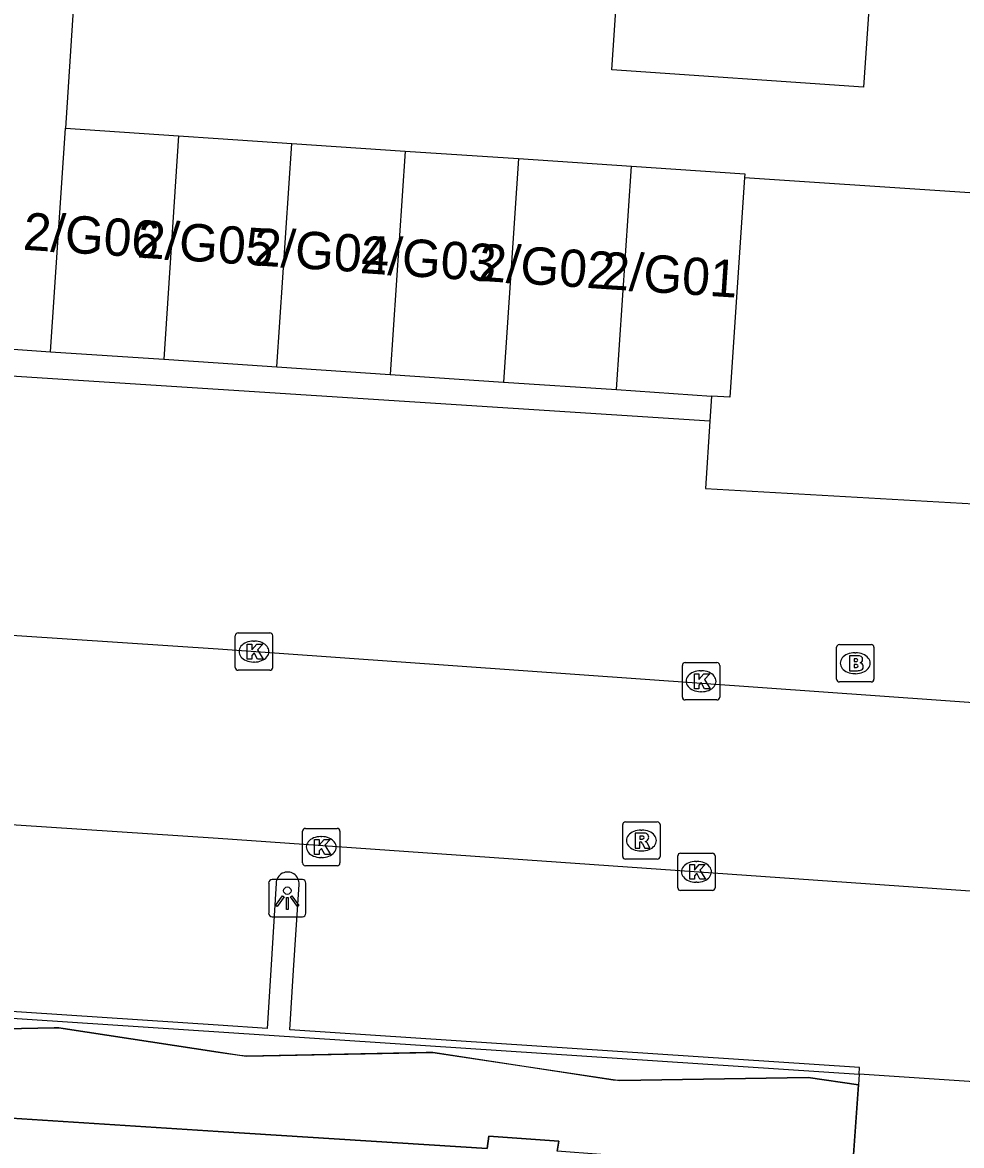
# Model space of a CAD drawing. Extents: x 161848 to 162726, y 385382 to 386521.
# Drawn here: x 161994.76 to 162019.91, y 385995.3 to 386025.38 of the extents above; entities that cross this region are included whole.
import ezdxf

# ---------------------------------------------------------------- set-up
doc = ezdxf.new("R2010")
doc.units = 0
for name, color, linetype in [('IMGEO_Brandkraan', 7, 'Continuous'), ('IMGEO_Groenvoorziening', 7, 'Continuous'), ('IMGEO_Kolk', 7, 'Continuous'), ('IMGEO_Lichtpunt', 7, 'Continuous'), ('IMGEO_Pand', 7, 'Continuous'), ('IMGEO_Pand_nummerreeks', 7, 'Continuous'), ('IMGEO_Pand_overbouw', 7, 'Continuous'), ('IMGEO_Parkeervlak_open', 7, 'Continuous'), ('IMGEO_Rijbaan_lokaal_open', 7, 'Continuous'), ('IMGEO_Rioolput', 7, 'Continuous'), ('IMGEO_Voetpad_open', 7, 'Continuous')]:
    doc.layers.add(name, color=color, linetype=linetype)

msp = doc.modelspace()

# ---------------------------------------------------------------- linework, layer by layer
at = {"layer": 'IMGEO_Brandkraan'}
for p, q in [((162016.64, 386008.718), (162017.492, 386008.718)), ((162016.565, 386007.792), (162016.565, 386008.644)), ((162017.053, 386008.498), (162017.078, 386008.498)), ((162017.566, 386008.644), (162017.566, 386007.792)), ((162017.076, 386007.938), (162017.051, 386007.938)), ((162017.492, 386007.718), (162016.64, 386007.718))]:
    msp.add_line(p, q, dxfattribs=at)
for points in [[(162016.64, 386008.718), (162017.492, 386008.718)], [(162016.565, 386007.792), (162016.565, 386008.644)], [(162016.913, 386008.418), (162016.913, 386008.018), (162017.126, 386008.018)], [(162017.144, 386008.418), (162016.913, 386008.418)], [(162017.566, 386008.644), (162017.566, 386007.792)], [(162017.092, 386008.337), (162017.038, 386008.337), (162017.038, 386008.261)], [(162017.038, 386008.261), (162017.091, 386008.261)], [(162017.1, 386008.185), (162017.038, 386008.185), (162017.038, 386008.104)], [(162017.038, 386008.104), (162017.1, 386008.104)], [(162017.492, 386007.718), (162016.64, 386007.718)]]:
    msp.add_lwpolyline(points, dxfattribs=at)
for centre, radius, start, end in [((162016.642, 386008.642), 0.0765, 91.552, 178.448), ((162016.642, 386008.642), 0.0765, 91.552, 178.448), ((162017.49, 386008.642), 0.0765, 1.552, 88.448), ((162017.49, 386008.642), 0.0765, 1.552, 88.448), ((162017.148, 386008.273), 0.145, 59.4692, 91.5367), ((162017.093, 386008.299), 0.0379, 267.8285, 90.9355), ((162017.101, 386008.144), 0.0404, 269.8759, 90.5077), ((162017.173, 386008.32), 0.0922, 285.5137, 58.1501), ((162017.178, 386008.128), 0.105, 301.3115, 78.989), ((162017.132, 386008.269), 0.251, 268.6676, 293.5347), ((162016.642, 386007.794), 0.0765, 181.552, 268.448), ((162016.642, 386007.794), 0.0765, 181.552, 268.448), ((162017.49, 386007.794), 0.0765, 271.552, 358.448), ((162017.49, 386007.794), 0.0765, 271.552, 358.448)]:
    msp.add_arc(centre, radius, start, end, dxfattribs=at)
for centre, major_axis, ratio, start_param, end_param in [((162017.052, 386008.218), (-0.387, 0.002), 0.722429, 4.712389, 7.853982), ((162017.077, 386008.218), (-0.39, 0.002), 0.717154, 1.570796, 4.712389)]:
    msp.add_ellipse(centre, major_axis=major_axis, ratio=ratio, start_param=start_param, end_param=end_param, dxfattribs=at)
at = {"layer": 'IMGEO_Groenvoorziening'}
msp.add_lwpolyline([(162014.103, 386021.229), (162025.095, 386020.494)], dxfattribs=at)
at = {"layer": 'IMGEO_Kolk'}
for p, q in [((162000.538, 386009.03), (162001.39, 386009.03)), ((162000.463, 386008.104), (162000.463, 386008.956)), ((162000.951, 386008.81), (162000.976, 386008.81)), ((162001.464, 386008.956), (162001.464, 386008.104)), ((162000.974, 386008.25), (162000.949, 386008.25)), ((162012.436, 386007.309), (162012.436, 386008.161)), ((162012.511, 386008.235), (162013.363, 386008.235)), ((162013.437, 386008.161), (162013.437, 386007.309)), ((162001.39, 386008.03), (162000.538, 386008.03)), ((162012.924, 386008.015), (162012.949, 386008.015)), ((162013.363, 386007.235), (162012.511, 386007.235)), ((162012.947, 386007.455), (162012.922, 386007.455)), ((162002.265, 386002.868), (162002.265, 386003.72)), ((162002.34, 386003.794), (162003.192, 386003.794)), ((162003.266, 386003.72), (162003.266, 386002.868)), ((162002.753, 386003.574), (162002.778, 386003.574)), ((162002.776, 386003.014), (162002.751, 386003.014)), ((162012.313, 386002.204), (162012.313, 386003.056)), ((162012.388, 386003.13), (162013.24, 386003.13)), ((162013.314, 386003.056), (162013.314, 386002.204)), ((162003.192, 386002.794), (162002.34, 386002.794)), ((162012.801, 386002.91), (162012.826, 386002.91)), ((162013.24, 386002.13), (162012.388, 386002.13)), ((162012.824, 386002.35), (162012.799, 386002.35))]:
    msp.add_line(p, q, dxfattribs=at)
for points in [[(162000.538, 386009.03), (162001.39, 386009.03)], [(162000.463, 386008.104), (162000.463, 386008.956)], [(162000.784, 386008.73), (162000.907, 386008.73), (162000.907, 386008.579), (162001.037, 386008.73), (162001.201, 386008.73), (162001.055, 386008.579), (162001.208, 386008.33), (162001.056, 386008.33), (162000.971, 386008.494), (162000.907, 386008.427), (162000.907, 386008.33), (162000.784, 386008.33), (162000.784, 386008.73)], [(162001.464, 386008.956), (162001.464, 386008.104)], [(162012.436, 386007.309), (162012.436, 386008.161)], [(162012.511, 386008.235), (162013.363, 386008.235)], [(162013.437, 386008.161), (162013.437, 386007.309)], [(162001.39, 386008.03), (162000.538, 386008.03)], [(162012.757, 386007.935), (162012.88, 386007.935), (162012.88, 386007.784), (162013.01, 386007.935), (162013.174, 386007.935), (162013.028, 386007.784), (162013.181, 386007.535), (162013.029, 386007.535), (162012.944, 386007.699), (162012.88, 386007.632), (162012.88, 386007.535), (162012.757, 386007.535), (162012.757, 386007.935)], [(162013.363, 386007.235), (162012.511, 386007.235)], [(162002.265, 386002.868), (162002.265, 386003.72)], [(162002.34, 386003.794), (162003.192, 386003.794)], [(162003.266, 386003.72), (162003.266, 386002.868)], [(162002.586, 386003.494), (162002.709, 386003.494), (162002.709, 386003.343), (162002.839, 386003.494), (162003.003, 386003.494), (162002.857, 386003.343), (162003.01, 386003.094), (162002.858, 386003.094), (162002.773, 386003.258), (162002.709, 386003.191), (162002.709, 386003.094), (162002.586, 386003.094), (162002.586, 386003.494)], [(162012.313, 386002.204), (162012.313, 386003.056)], [(162012.388, 386003.13), (162013.24, 386003.13)], [(162013.314, 386003.056), (162013.314, 386002.204)], [(162003.192, 386002.794), (162002.34, 386002.794)], [(162012.634, 386002.83), (162012.757, 386002.83), (162012.757, 386002.679), (162012.887, 386002.83), (162013.051, 386002.83), (162012.905, 386002.679), (162013.058, 386002.43), (162012.906, 386002.43), (162012.821, 386002.594), (162012.757, 386002.527), (162012.757, 386002.43), (162012.634, 386002.43), (162012.634, 386002.83)], [(162013.24, 386002.13), (162012.388, 386002.13)]]:
    msp.add_lwpolyline(points, dxfattribs=at)
for centre, start, end in [((162000.54, 386008.954), 91.552, 178.448), ((162000.54, 386008.954), 91.552, 178.448), ((162001.388, 386008.954), 1.552, 88.448), ((162001.388, 386008.954), 1.552, 88.448), ((162012.513, 386008.159), 91.552, 178.448), ((162012.513, 386008.159), 91.552, 178.448), ((162013.361, 386008.159), 1.552, 88.448), ((162013.361, 386008.159), 1.552, 88.448), ((162000.54, 386008.106), 181.552, 268.448), ((162000.54, 386008.106), 181.552, 268.448), ((162001.388, 386008.106), 271.552, 358.448), ((162001.388, 386008.106), 271.552, 358.448), ((162012.513, 386007.311), 181.552, 268.448), ((162012.513, 386007.311), 181.552, 268.448), ((162013.361, 386007.311), 271.552, 358.448), ((162013.361, 386007.311), 271.552, 358.448), ((162002.342, 386003.718), 91.552, 178.448), ((162002.342, 386003.718), 91.552, 178.448), ((162003.19, 386003.718), 1.552, 88.448), ((162003.19, 386003.718), 1.552, 88.448), ((162012.39, 386003.054), 91.552, 178.448), ((162012.39, 386003.054), 91.552, 178.448), ((162013.238, 386003.054), 1.552, 88.448), ((162013.238, 386003.054), 1.552, 88.448), ((162002.342, 386002.87), 181.552, 268.448), ((162002.342, 386002.87), 181.552, 268.448), ((162003.19, 386002.87), 271.552, 358.448), ((162003.19, 386002.87), 271.552, 358.448), ((162012.39, 386002.206), 181.552, 268.448), ((162012.39, 386002.206), 181.552, 268.448), ((162013.238, 386002.206), 271.552, 358.448), ((162013.238, 386002.206), 271.552, 358.448)]:
    msp.add_arc(centre, 0.0765, start, end, dxfattribs=at)
for centre, major_axis, ratio, start_param, end_param in [((162000.95, 386008.53), (-0.387, 0.002), 0.722429, 4.712389, 7.853982), ((162000.975, 386008.53), (-0.39, 0.002), 0.717154, 1.570796, 4.712389), ((162012.923, 386007.735), (-0.387, 0.002), 0.722429, 4.712389, 7.853982), ((162012.948, 386007.735), (-0.39, 0.002), 0.717154, 1.570796, 4.712389), ((162002.752, 386003.294), (-0.387, 0.002), 0.722429, 4.712389, 7.853982), ((162002.777, 386003.294), (-0.39, 0.002), 0.717154, 1.570796, 4.712389), ((162012.8, 386002.63), (-0.387, 0.002), 0.722429, 4.712389, 7.853982), ((162012.825, 386002.63), (-0.39, 0.002), 0.717154, 1.570796, 4.712389)]:
    msp.add_ellipse(centre, major_axis=major_axis, ratio=ratio, start_param=start_param, end_param=end_param, dxfattribs=at)
at = {"layer": 'IMGEO_Lichtpunt'}
for p, q in [((162002.259, 386002.422), (162001.451, 386002.422)), ((162002.259, 386002.422), (162001.451, 386002.422)), ((162001.357, 386002.327), (162001.357, 386001.52)), ((162001.357, 386002.327), (162001.357, 386001.52)), ((162002.353, 386001.52), (162002.353, 386002.327)), ((162002.353, 386001.52), (162002.353, 386002.327)), ((162001.451, 386001.426), (162002.259, 386001.426)), ((162001.451, 386001.426), (162002.259, 386001.426))]:
    msp.add_line(p, q, dxfattribs=at)
for points in [[(162001.731, 386001.991), (162001.77, 386001.963), (162001.582, 386001.701), (162001.544, 386001.728), (162001.731, 386001.991)], [(162001.833, 386001.943), (162001.88, 386001.943), (162001.88, 386001.621), (162001.833, 386001.621), (162001.833, 386001.943)], [(162001.943, 386001.963), (162001.981, 386001.99), (162002.168, 386001.728), (162002.129, 386001.7), (162001.943, 386001.963)]]:
    msp.add_lwpolyline(points, dxfattribs=at)
msp.add_circle((162001.856, 386002.125), 0.0994, dxfattribs=at)
for centre, start, end in [((162001.451, 386002.327), 90, 180), ((162001.451, 386002.327), 90, 180), ((162002.259, 386002.327), 0, 90), ((162002.259, 386002.327), 0, 90), ((162001.451, 386001.52), 180, 270), ((162001.451, 386001.52), 180, 270), ((162002.259, 386001.52), 270, 0), ((162002.259, 386001.52), 270, 360)]:
    msp.add_arc(centre, 0.0946, start, end, dxfattribs=at)
at = {"layer": 'IMGEO_Pand'}
for points in [[(162017.704, 386029.772), (162017.29, 386023.652), (162010.546, 386024.109), (162010.96, 386030.229)], [(161995.511, 386016.562), (161995.913, 386022.549)], [(161995.913, 386022.549), (161998.946, 386022.346)], [(161998.946, 386022.346), (161998.545, 386016.359)], [(161998.946, 386022.346), (162000, 386022.275), (162001.979, 386022.142)], [(162001.578, 386016.155), (162001.979, 386022.142)], [(162001.979, 386022.142), (162005.011, 386021.939)], [(162005.011, 386021.939), (162004.61, 386015.952)], [(162005.011, 386021.939), (162008.044, 386021.736)], [(162008.044, 386021.736), (162007.643, 386015.749)], [(162008.044, 386021.736), (162011.077, 386021.533)], [(162010.676, 386015.546), (162011.077, 386021.533)], [(162011.077, 386021.533), (162014.11, 386021.33), (162014.103, 386021.229)], [(162014.103, 386021.229), (162013.708, 386015.343), (162013.217, 386015.376)], [(161995.511, 386016.562), (161998.545, 386016.359)], [(161998.545, 386016.359), (162000, 386016.261), (162001.578, 386016.155)], [(162001.578, 386016.155), (162004.61, 386015.952)], [(162004.61, 386015.952), (162007.643, 386015.749)], [(162007.643, 386015.749), (162010.676, 386015.546)], [(162010.676, 386015.546), (162013.217, 386015.376)], [(162017.15, 385996.928), (162016.988, 385994.549), (162016.002, 385994.654), (162016.04, 385994.937), (162014.945, 385995.026), (162014.93, 385994.697), (162009.081, 385995.149), (162009.125, 385995.413), (162007.249, 385995.546), (162007.206, 385995.217), (162000, 385995.676), (161994.196, 385996.046), (161994.166, 385996.363), (161992.056, 385996.543), (161992.01, 385996.201), (161978.942, 385997.086), (161978.967, 385997.409), (161977.024, 385997.525), (161977.012, 385997.212), (161974.128, 385997.388), (161970.751, 385998.643)], [(162017.169, 385997.206), (162017.15, 385996.928)], [(162021.595, 385996.917), (162021.323, 385996.935), (162017.169, 385997.206)]]:
    msp.add_lwpolyline(points, dxfattribs=at)
at = {"layer": 'IMGEO_Pand_overbouw'}
for points in [[(162016.988, 385994.549), (162017.15, 385996.928), (162015.805, 385997.123), (162010.761, 385997.038), (162010.583, 385997.049), (162005.757, 385997.791), (162005.578, 385997.787), (162000.761, 385997.693), (162000.587, 385997.706), (162000, 385997.797), (161995.849, 385998.437), (161995.734, 385998.455), (161995.608, 385998.452), (161990.78, 385998.35)], [(161994.196, 385996.046), (162000, 385995.676), (162007.206, 385995.217), (162007.249, 385995.546), (162009.125, 385995.413), (162009.081, 385995.149)]]:
    msp.add_lwpolyline(points, dxfattribs=at)
at = {"layer": 'IMGEO_Parkeervlak_open'}
msp.add_lwpolyline([(162013.174, 386014.703), (162013.058, 386012.9), (162020.554, 386012.466), (162020.338, 386009.331)], dxfattribs=at)
at = {"layer": 'IMGEO_Rijbaan_lokaal_open'}
for points in [[(162020.995, 386007.103), (162000, 386008.592), (161973.302, 386010.364)], [(161970.104, 386005.509), (162000, 386003.528), (162022.818, 386001.933)]]:
    msp.add_lwpolyline(points, dxfattribs=at)
at = {"layer": 'IMGEO_Rioolput'}
for p, q in [((162010.838, 386003.042), (162010.838, 386003.894)), ((162010.913, 386003.968), (162011.765, 386003.968)), ((162011.839, 386003.894), (162011.839, 386003.042)), ((162011.326, 386003.748), (162011.351, 386003.748)), ((162011.349, 386003.188), (162011.324, 386003.188)), ((162011.765, 386002.968), (162010.913, 386002.968))]:
    msp.add_line(p, q, dxfattribs=at)
for points in [[(162010.838, 386003.042), (162010.838, 386003.894)], [(162010.913, 386003.968), (162011.765, 386003.968)], [(162011.839, 386003.894), (162011.839, 386003.042)], [(162011.427, 386003.666), (162011.175, 386003.668), (162011.175, 386003.268)], [(162011.175, 386003.268), (162011.299, 386003.268), (162011.299, 386003.43), (162011.31, 386003.43)], [(162011.353, 386003.587), (162011.299, 386003.587), (162011.299, 386003.506)], [(162011.299, 386003.506), (162011.351, 386003.506)], [(162011.357, 386003.401), (162011.428, 386003.268), (162011.568, 386003.268), (162011.503, 386003.394)], [(162011.765, 386002.968), (162010.913, 386002.968)]]:
    msp.add_lwpolyline(points, dxfattribs=at)
for centre, radius, start, end in [((162010.915, 386003.892), 0.0765, 91.552, 178.448), ((162010.915, 386003.892), 0.0765, 91.552, 178.448), ((162011.763, 386003.892), 0.0765, 1.552, 88.448), ((162011.763, 386003.892), 0.0765, 1.552, 88.448), ((162011.426, 386003.556), 0.109, 350.3612, 89.416), ((162011.309, 386003.377), 0.0533, 26.0293, 88.6989), ((162011.335, 386003.695), 0.19, 274.7715, 282.9687), ((162011.359, 386003.491), 0.0964, 77.0061, 93.1865), ((162011.373, 386003.548), 0.0378, 276.6634, 79.6772), ((162011.424, 386003.556), 0.112, 277.5842, 350.9817), ((162011.408, 386003.341), 0.108, 29.5134, 73.7905), ((162010.915, 386003.044), 0.0765, 181.552, 268.448), ((162010.915, 386003.044), 0.0765, 181.552, 268.448), ((162011.763, 386003.044), 0.0765, 271.552, 358.448), ((162011.763, 386003.044), 0.0765, 271.552, 358.448)]:
    msp.add_arc(centre, radius, start, end, dxfattribs=at)
for centre, major_axis, ratio, start_param, end_param in [((162011.325, 386003.468), (-0.387, 0.002), 0.722429, 4.712389, 7.853982), ((162011.35, 386003.468), (-0.39, 0.002), 0.717154, 1.570796, 4.712389)]:
    msp.add_ellipse(centre, major_axis=major_axis, ratio=ratio, start_param=start_param, end_param=end_param, dxfattribs=at)
at = {"layer": 'IMGEO_Voetpad_open'}
for points in [[(161996.248, 386027.661), (161995.913, 386022.549)], [(162013.174, 386014.703), (162000, 386015.551), (161976.163, 386017.082)], [(161994.009, 386016.664), (161995.511, 386016.562)], [(162013.217, 386015.376), (162013.174, 386014.703)], [(162001.556, 386002.323), (162001.411, 386000), (162001.314, 385998.432), (162000, 385998.519), (161981.352, 385999.758), (161981.369, 386000), (161981.619, 386003.653)], [(161962.72, 386002.241), (161970.682, 386001.705), (161970.571, 386000.289), (162017.169, 385997.206)], [(162017.169, 385997.206), (162017.182, 385997.385), (162001.922, 385998.394), (162002.024, 386000), (162002.171, 386002.292)], [(161970.751, 385998.643), (161975.606, 385999.745), (161975.752, 385999.778), (161975.864, 385999.761), (161980.638, 385999.017), (161980.843, 385999.007), (161985.639, 385999.109), (161985.745, 385999.111), (161985.901, 385999.087), (161990.637, 385998.358), (161990.78, 385998.35), (161995.608, 385998.452), (161995.734, 385998.455), (161995.849, 385998.437), (162000, 385997.797), (162000.761, 385997.693), (162005.757, 385997.791), (162010.761, 385997.038), (162015.805, 385997.123), (162017.15, 385996.928)]]:
    msp.add_lwpolyline(points, dxfattribs=at)
msp.add_arc((162001.864, 386002.318), 0.308, 355.0969, 179.1318, dxfattribs=at)

# ---------------------------------------------------------------- texts
at = {"layer": 'IMGEO_Pand_nummerreeks'}
for s, p in [('2/G06', (161994.761, 386019.297)), ('2/G05', (161997.818, 386019.088)), ('2/G04', (162000.924, 386018.88)), ('2/G03', (162003.787, 386018.672)), ('2/G02', (162006.958, 386018.464)), ('2/G01', (162010.251, 386018.248))]:
    msp.add_text(s, height=1, rotation=356.2483, dxfattribs=at).set_placement(p)

doc.saveas('drawing.dxf')
